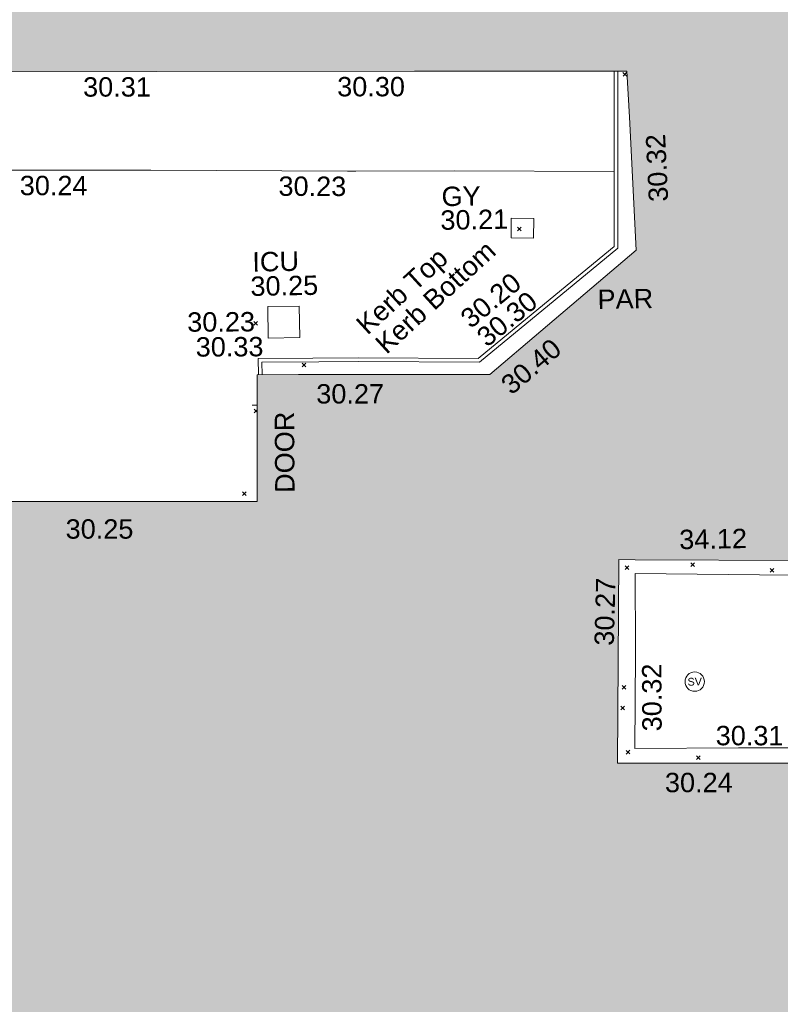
# Model space of a CAD drawing. Header units: millimetres. Extents: x -287732 to 520720, y -88450 to 287754.
# Tile 272 of 383: x 80720 to 95431, y 57184 to 76226. Entities that reach past the tile are written whole.
import ezdxf

# ---------------------------------------------------------------- set-up
doc = ezdxf.new("R2010")
doc.units = ezdxf.units.MM
doc.linetypes.add('IMPORT-UG_ELEC_STREET LIGHTING_QLB2 _2_', pattern=[2700, 1500, -300.0000000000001, 0, -250, 150, -300.0000000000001, 0, -200])
for name, color, linetype, lineweight, true_color in [('00_TOPO_LEVEL_FLOOR', 7, 'Continuous', 9, 0x666666), ('00_TOPO_SERV_STOP_VALVE', 7, 'Continuous', 9, 0x666666), ('00_UAV_BUILDING_OUTLINE', 5, 'Continuous', 9, 0x0000ff), ('00_UAV_EAVE', 7, 'Continuous', 9, 0x666666), ('00_UAV_INT_DOOR', 7, 'Continuous', 9, 0x7f4f3f), ('00_UAV_KERB_BOTTOM', 1, 'Continuous', 9, 0xff0000), ('00_UAV_KERB_TOP', 7, 'Continuous', 9, 0xa500a5), ('00_UAV_PARAPET', 7, 'Continuous', 9, 0x666666), ('00_UAV_SERV_GULLY', 7, 'Continuous', 9, 0x5252a5), ('00_UAV_SERV_IC', 5, 'Continuous', 9, 0x0000ff), ('12333-PUM-2D-U-0001-C01 - Rev2_REVIT IMPORT_dwg', 7, 'Continuous', 9, 0x767676), ('A_RHA_Line', 7, 'Continuous', 9, 0x00a600)]:
    doc.layers.add(name, color=color, linetype=linetype, lineweight=lineweight, true_color=true_color)
for name, color, linetype, lineweight in [('00_UAV_SURFACE', 7, 'Continuous', 9), ('A_RHA_Detail', 7, 'Continuous', 9), ('GEN-TEXT', 7, 'Continuous', 9)]:
    doc.layers.add(name, color=color, linetype=linetype, lineweight=lineweight)
doc.styles.add('Swis721 Lt BT', font='swissl.ttf', dxfattribs={"height": 399.9999999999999})
doc.styles.add('Swis721 Lt BT_2', font='swissl.ttf', dxfattribs={"height": 375})

# ---------------------------------------------------------------- blocks, each defined once
blk = doc.blocks.new('12333-PUM-2D-U-0001-C01 - Rev2_REVIT IMPORT_dwg_MSL_Sluice_Valve_SYM-2077246-Site Location Plan Proposed')
at = {"layer": '00_TOPO_SERV_STOP_VALVE', "color": 254, "true_color": 0xcccccc}
blk.add_circle((0, 0), 500.0000000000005, dxfattribs=at)
at = {"layer": '00_TOPO_SERV_STOP_VALVE', "insert": (0, 198.9876086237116), "char_height": 399.9999999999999, "width": 785.1100955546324, "attachment_point": 2, "line_spacing_factor": 1.005061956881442, "style": 'Swis721 Lt BT'}
blk.add_mtext('SV', dxfattribs=at)
blk = doc.blocks.new('12333-PUM-2D-U-0001-C01 - Rev2_REVIT IMPORT_dwg_MSL_FLlvl_SYM-V161-Site Location Plan Proposed')
at = {"layer": '00_TOPO_LEVEL_FLOOR', "color": 254, "true_color": 0xcccccc}
blk.add_line((-19.31940543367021, 1.732587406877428e-11), (-38.92611017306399, 1.732587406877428e-11), dxfattribs=at)
blk = doc.blocks.new('12333-PUM-2D-U-0001-C01 - Rev2_REVIT IMPORT_dwg_MGS62954_T2_Galway_ITM_3d_Rev1-2077680-Site Location Plan Proposed')
at = {"layer": '00_UAV_KERB_BOTTOM', "color": 254, "true_color": 0xcccccc, "flags": 128}
blk.add_lwpolyline([(533995476.55032, 725629034.4662548), (533995467.0985001, 725628420.4080001), (533995420.0985, 725625643.408), (533994160.3957372, 725624643.2917937), (533992751.0985, 725623524.408), (533990436.0985001, 725623572.4080001), (533989551.2418821, 725623583.2642702), (533988495.813154, 725623596.2132823), (533988494.5957178, 725623283.6368017)], dxfattribs=at)
at = {"layer": '00_UAV_KERB_TOP', "color": 254, "true_color": 0xcccccc, "flags": 128}
blk.add_lwpolyline([(533995546.5409505, 725629033.3188425), (533995537.0893838, 725628419.277049), (533995489.5287483, 725625609.1518428), (533994255.759015, 725624629.6246548), (533992774.8676551, 725623453.9001168), (533990434.9435522, 725623502.4169018), (533989666.4209373, 725623511.8458745), (533988565.5376934, 725623525.3525667), (533988564.591605, 725623282.4444767)], dxfattribs=at)
at = {"layer": '00_UAV_SERV_GULLY', "color": 254, "true_color": 0xcccccc, "flags": 128}
blk.add_lwpolyline([(533993873.0985, 725626208.4079999), (533993438.0985, 725626221.408), (533993426.7829912, 725625842.7736654), (533993861.7829911, 725625829.7736654)], close=True, dxfattribs=at)
at = {"layer": '00_UAV_SERV_IC', "color": 254, "true_color": 0xcccccc, "flags": 128}
blk.add_lwpolyline([(533988697.0985, 725624596.408), (533989308.0985001, 725624597.408), (533989309.0955908, 725623988.18554), (533988698.0955907, 725623987.1855403)], close=True, dxfattribs=at)
at = {"layer": '00_UAV_SURFACE', "color": 254, "true_color": 0xcccccc, "flags": 128}
blk.add_lwpolyline([(533995444.6558501, 725627094.3816426), (533992358.0985, 725627157.4080001), (533990445.6472287, 725627187.8522314), (533990285.0985, 725627190.408), (533986480.0985, 725627272.4080001), (533985446.7575678, 725627291.3614287), (533982391.0985, 725627347.408), (533980447.4008204, 725627365.6496675), (533978342.0985001, 725627385.4080001), (533975448.0279098, 725627440.4711232), (533970448.9509636, 725627535.5844872), (533968467.8385001, 725627573.2775), (533965449.9536631, 725627633.074599), (533963622.8385, 725627669.2775002), (533960451.5218602, 725627753.7495718), (533957800.5730925, 725627824.3609802)], dxfattribs=at)
blk.add_lwpolyline([(533995712.4125002, 725619313.8654999), (533998717.4125002, 725619224.8655001), (534000579.4125001, 725619151.8655), (534000577.3192558, 725619021.6499106), (534000526.4125001, 725615854.8655), (533998693.9285159, 725615888.055736), (533997655.4125, 725615906.8655), (533995645.4125001, 725615929.8655), (533995692.4125, 725617748.8655001), (533995694.0932326, 725617880.3828306)], close=True, dxfattribs=at)
for name, p, xscale, yscale, zscale in [('12333-PUM-2D-U-0001-C01 - Rev2_REVIT IMPORT_dwg_MSL_FLlvl_SYM-V161-Site Location Plan Proposed', (533988555.8385, 725622693.2775), 4.94, 4.94, 4.94), ('12333-PUM-2D-U-0001-C01 - Rev2_REVIT IMPORT_dwg_MSL_Sluice_Valve_SYM-2077246-Site Location Plan Proposed', (533996828.4125001, 725617200.8655), 0.375, 0.375, 0.375)]:
    blk.add_blockref(name, p, dxfattribs=dict(xscale=xscale, yscale=yscale, zscale=zscale))
at = {"layer": '00_UAV_BUILDING_OUTLINE', "color": 251, "true_color": 0x666666, "char_height": 375, "width": 1495.902363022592, "attachment_point": 1, "line_spacing_factor": 1.005061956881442, "style": 'Swis721 Lt BT_2'}
for s, insert, rotation in [('30.31', (533985204.0241011, 725629093.9627119), 359.0607887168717), ('30.30', (533990117.8197137, 725629013.4069403), 359.0607887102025), ('30.32', (533996103.7983183, 725626486.5132055), 91.7195346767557), ('30.40', (533993144.6647107, 725623082.4955122), 39.291041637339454), ('30.27', (533989610.2865138, 725623081.2473016), 359.02410561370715), ('30.25', (533984717.4031945, 725620552.3953981), 359.0241056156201), ('30.27', (533994900.1326258, 725617936.2509142), 87.47744981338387), ('30.24', (533996221.6889251, 725615447.8083528), 359.0241056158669)]:
    blk.add_mtext(s, dxfattribs=dict(at, insert=insert, rotation=rotation))
at = {"layer": '00_UAV_EAVE', "insert": (533996576.733161, 725620141.320006), "char_height": 375, "width": 1495.902363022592, "attachment_point": 1, "line_spacing_factor": 1.005061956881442, "style": 'Swis721 Lt BT_2'}
blk.add_mtext('34.12', dxfattribs=at)
at = {"layer": '00_UAV_INT_DOOR', "color": 251, "true_color": 0x666666, "insert": (533988778.8384928, 725620990.2607617), "char_height": 375, "width": 1790.333939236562, "attachment_point": 1, "rotation": 89.33325156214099, "line_spacing_factor": 1.005061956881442, "style": 'Swis721 Lt BT_2'}
blk.add_mtext('DOOR', dxfattribs=at)
at = {"layer": '00_UAV_KERB_BOTTOM', "color": 251, "true_color": 0x666666, "char_height": 375, "attachment_point": 1, "line_spacing_factor": 1.005061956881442, "style": 'Swis721 Lt BT_2'}
for s, insert, width, rotation in [('Kerb Bottom', (533990728.9310344, 725623901.3132697), 3414.456504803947, 41.47757006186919), ('30.20', (533992382.6458403, 725624383.0811025), 1495.902363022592, 38.44712611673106), ('30.23', (533987137.8450267, 725624512.9047035), 1495.902363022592, 359.297075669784)]:
    blk.add_mtext(s, dxfattribs=dict(at, insert=insert, width=width, rotation=rotation))
at = {"layer": '00_UAV_KERB_TOP', "color": 251, "true_color": 0x666666, "char_height": 375, "attachment_point": 1, "line_spacing_factor": 1.005061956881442, "style": 'Swis721 Lt BT_2'}
for s, insert, width, rotation in [('Kerb Top', (533990366.6241976, 725624280.2686864), 2493.170605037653, 41.47757006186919), ('30.30', (533992691.2092111, 725624017.0861146), 1495.902363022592, 38.44712611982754), ('30.33', (533987293.252492, 725624028.6636786), 1495.902363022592, 359.2970756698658)]:
    blk.add_mtext(s, dxfattribs=dict(at, insert=insert, width=width, rotation=rotation))
at = {"layer": '00_UAV_PARAPET', "insert": (533995077.5333008, 725624812.4077268), "char_height": 375, "width": 1168.228512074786, "attachment_point": 1, "line_spacing_factor": 1.005061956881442, "style": 'Swis721 Lt BT_2'}
blk.add_mtext('PAR', dxfattribs=at)
at = {"layer": '00_UAV_SERV_GULLY', "color": 251, "true_color": 0x666666, "char_height": 375, "attachment_point": 1, "line_spacing_factor": 1.005061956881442, "style": 'Swis721 Lt BT_2'}
for s, insert, width in [('GY', (533992095.7393306, 725626854.0972309), 821.5590755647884), ('30.21', (533992065.758233, 725626397.2610288), 1495.902363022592)]:
    blk.add_mtext(s, dxfattribs=dict(at, insert=insert, width=width))
at = {"layer": '00_UAV_SERV_IC', "color": 251, "true_color": 0x666666, "char_height": 375, "attachment_point": 1, "line_spacing_factor": 1.005061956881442, "style": 'Swis721 Lt BT_2'}
for s, insert, width in [('ICU', (533988414.9416755, 725625653.426683), 1021.012723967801), ('30.25', (533988370.113525, 725625183.0476822), 1495.902363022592)]:
    blk.add_mtext(s, dxfattribs=dict(at, insert=insert, width=width))
at = {"layer": '00_UAV_SURFACE', "color": 251, "true_color": 0x666666, "char_height": 375, "width": 1495.902363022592, "attachment_point": 1, "line_spacing_factor": 1.005061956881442, "style": 'Swis721 Lt BT_2'}
for s, insert, rotation in [('30.24', (533983946.794603, 725627209.9606444), 358.9492047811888), ('30.23', (533988950.3367756, 725627109.8069346), 358.81722562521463), ('30.32', (533995798.0205983, 725616256.5448997), 89.26782540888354), ('30.31', (533997219.2283494, 725616338.323467), 358.9623633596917)]:
    blk.add_mtext(s, dxfattribs=dict(at, insert=insert, rotation=rotation))
blk = doc.blocks.new('12333-PUM-2D-U-0001-C01 - Rev2_REVIT IMPORT_dwg-1620468-Site Location Plan Proposed')
at = {"layer": 'GEN-TEXT', "color": 253, "true_color": 0xaaaaaa}
for p, q in [((354566.9948138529, 13077.28848222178), (354637.7054919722, 13147.99916034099)), ((354637.7054919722, 13077.28848222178), (354566.9948138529, 13147.99916034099)), ((352474.9948137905, 10121.2884823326), (352545.7054919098, 10191.99916045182)), ((352545.7054919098, 10121.2884823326), (352474.9948137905, 10191.99916045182)), ((347341.9948138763, 8389.288482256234), (347412.7054919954, 8459.999160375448)), ((347412.7054919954, 8389.288482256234), (347341.9948138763, 8459.999160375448)), ((348265.9948138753, 7567.288482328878), (348336.7054919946, 7637.999160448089)), ((348336.7054919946, 7567.288482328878), (348265.9948138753, 7637.999160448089)), ((347378.4113331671, 6701.582641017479), (347317.994813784, 6761.999160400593)), ((347317.994813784, 6691.28848228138), (347379.2799241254, 6752.573592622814)), ((347066.994813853, 5099.288482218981), (347137.7054919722, 5169.999160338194)), ((347137.7054919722, 5099.288482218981), (347066.994813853, 5169.999160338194)), ((355714.9948137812, 3574.288482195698), (355785.7054919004, 3644.99916031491)), ((355785.7054919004, 3574.288482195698), (355714.9948137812, 3644.99916031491)), ((354443.9948138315, 3539.288482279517), (354514.7054919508, 3609.99916039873)), ((354514.7054919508, 3539.288482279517), (354443.9948138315, 3609.99916039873)), ((357245.9948138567, 3435.288482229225), (357316.7054919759, 3505.999160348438)), ((357316.7054919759, 3435.288482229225), (357245.9948138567, 3505.999160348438)), ((354344.9948137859, 1225.288482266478), (354415.7054919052, 1295.999160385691)), ((354415.7054919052, 1225.288482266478), (354344.9948137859, 1295.999160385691)), ((354308.9948138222, 826.2884822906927), (354379.7054919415, 896.999160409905)), ((354379.7054919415, 826.2884822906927), (354308.9948138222, 896.999160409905)), ((354399.9948138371, -29.71151773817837), (354470.7054919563, 40.99916038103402)), ((354470.7054919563, -29.71151773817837), (354399.9948138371, 40.99916038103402)), ((355759.9948138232, -159.711517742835), (355830.7054919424, -89.00083962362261)), ((355830.7054919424, -159.711517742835), (355759.9948138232, -89.00083962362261))]:
    blk.add_line(p, q, dxfattribs=at)
blk.add_blockref('12333-PUM-2D-U-0001-C01 - Rev2_REVIT IMPORT_dwg_MGS62954_T2_Galway_ITM_3d_Rev1-2077680-Site Location Plan Proposed', (-533641079.6498471, -725615854.3561786))

msp = doc.modelspace()

# ---------------------------------------------------------------- hatches: boundary and pattern name
at = {"layer": 'A_RHA_Detail', "true_color": 0xc0c0c0}
h = msp.add_hatch(color=9, dxfattribs=at)
h.paths.add_polyline_path([(-80880.60083809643, -68502.79057078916), (-80400.865924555, -68483.41509113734), (-80400.865924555, -62984.64684185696), (-24474.85765177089, -63009.32043784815), (-24456.14471271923, -50840.30023858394), (-36622.55041039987, -50831.65104353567), (-36622.55041039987, -44228.57792613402), (-50959.0526582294, -44218.38599194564), (-50959.0526582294, -42573.78171514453), (-54563.9325804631, -42571.21897729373), (-54565.69773352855, -45054.17447474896), (-92408.82109321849, -45027.27149621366), (-92411.78875845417, -49201.74309222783), (-100061.9988811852, -49201.74309222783), (-100052.2214449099, -64852.82557838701), (-86120.90825229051, -64852.82557838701), (-86092.1662649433, -62957.90041523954), (-84861.10047608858, -62957.90041523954), (-84854.79052929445, -68240.109737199), (-80870.60226892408, -68240.10973722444)])
h.paths.add_polyline_path([(-137238.9269902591, -68461.9384092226), (-132719.7426408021, -68433.0633692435), (-132847.0731201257, -62850.04282283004), (-130454.6837966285, -62916.63108078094), (-130498.2830220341, -61355.85393642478), (-117581.136331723, -61423.42893438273), (-117492.3908565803, -49183.91309190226), (-125136.5200282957, -49178.47881952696), (-125133.572703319, -45032.61887136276), (-163007.1824077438, -45005.6942194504), (-163007.1824076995, -44090.2963411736), (-163123.8521269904, -44090.21339942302), (-163122.6389897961, -42383.75184302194), (-166563.8543419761, -42383.75184298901), (-166565.034908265, -44044.39824208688), (-193158.4656786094, -44025.49275805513), (-193195.152889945, -62863.65652504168), (-137269.7106414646, -62916.63108078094), (-137254.3708868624, -65679.90523788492)])
h.paths.add_polyline_path([(120310.9497607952, -32334.28230164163), (120312.4652266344, -31610.73011961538), (133451.2244789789, -31638.24899384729), (133469.2230092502, -19717.98315780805), (121295.7536929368, -19692.48606430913), (121319.8434528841, -8190.941560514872), (112277.0825930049, -8172.001674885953), (112263.1770823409, -14811.1234547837), (78285.85310969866, -14739.95861438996), (78292.82277619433, -8167.077575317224), (75241.99098605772, -8160.673431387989), (69355.76844233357, -8152.931592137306), (69353.6659720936, -9156.74635762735), (68372.60878945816, -9154.691552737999), (68372.60878945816, -13705.52853215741), (69333.7233474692, -13707.54156770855), (69325.07112547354, -16249.53369228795), (66623.4489111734, -16249.53369228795), (66619.79243935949, -17995.29925530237), (65989.07757494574, -17995.2992552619), (65985.44262772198, -19730.78799483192), (57152.23993377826, -19712.28702421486), (57127.42535098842, -31559.89463417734), (70277.87165424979, -31587.43801817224), (70277.87165431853, -32271.7414715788), (78263.96947909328, -32285.12944888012), (78266.62661740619, -31019.79372153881), (112335.8856506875, -31091.15111860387), (112335.8856506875, -32317.57330553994), (119781.4233959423, -32333.17321913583)])
h.paths.add_polyline_path([(7503.717409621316, -1791.439263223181), (15482.43097392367, -674.0213231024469), (15484.0826588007, 148.1327206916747), (56188.28042539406, 205.5276654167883), (56155.84326007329, 14338.3166313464), (18016.62665935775, 14236.48149539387), (17967.9025208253, 34313.18372071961), (21727.10644863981, 34324.0692624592), (21708.90974962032, 40608.10218321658), (18009.66447159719, 40608.10218321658), (17995.54603706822, 45483.75063442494), (9770.084204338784, 45420.6329473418), (3966.213879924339, 45446.76585222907), (3984.771235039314, 14176.56786832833), (1023.062455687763, 14176.56786837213), (-276.5134647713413, 14190.52623461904), (-231.6790044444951, 5968.135265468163), (-226.4491536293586, 193.7444677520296), (553.0869992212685, 183.4716499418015), (7477.609307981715, 143.2867586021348), (7488.638446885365, -674.0213231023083)])
h.paths.add_polyline_path([(77755.59663317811, 53.47451145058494), (77729.51881611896, 1699.844979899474), (94464.47132486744, 1659.976083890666), (94606.37913471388, 17991.390236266), (88810.4190114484, 18015.03260816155), (88799.89418497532, 14436.74271609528), (69413.88950349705, 14457.8773889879), (69377.35724448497, 99.62816357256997), (75241.99098605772, 67.32134432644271)])
h.paths.add_polyline_path([(61252.12079701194, 46453.95617366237), (105774.7348988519, 46472.68783506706), (105768.2642198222, 61852.61234306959), (92285.13876309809, 61852.61234306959), (92308.59670399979, 65784.30757140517), (96107.4668000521, 65767.60445243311), (96059.68081117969, 75209.20847378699), (101084.8427276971, 75071.88872764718), (104988.0046543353, 74765.36560406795), (108403.6894220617, 74363.8408943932), (112009.2703903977, 73787.25420861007), (115645.3524815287, 73049.69667206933), (116890.8108051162, 72761.69136252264), (120208.9929833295, 71893.18353872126), (120865.241739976, 71703.68484519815), (124135.6329506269, 70669.67317906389), (127435.6253142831, 69480.50055823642), (127820.4368670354, 69394.93141813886), (128274.3081769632, 69331.69585753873), (128731.8791144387, 69306.66104516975), (129189.9401488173, 69320.00258290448), (129645.2782985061, 69371.62688826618), (130094.6997111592, 69461.17185603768), (130535.0520071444, 69588.00939074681), (130963.246434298, 69751.24981927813), (131376.2795165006, 69949.74812590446), (131771.2541232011, 70182.11198903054), (132162.5575600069, 70460.5404660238), (132496.0921583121, 70741.69081113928), (132820.871367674, 71064.98072578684), (133117.4593294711, 71414.31364272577), (133383.77568926, 71787.23923950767), (133616.5473239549, 72178.5372844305), (133817.1647262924, 72590.54524898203), (133982.6025969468, 73017.89547513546), (134111.7005086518, 73457.59040801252), (134203.5529320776, 73906.54590458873), (134257.5155883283, 74361.61286216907), (134272.5462649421, 74819.5993153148), (134250.5259875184, 75277.29281745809), (134189.6227572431, 75731.48297747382), (134090.9274700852, 76178.98397757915), (133955.1324028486, 76616.65691993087), (133783.1900598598, 77041.43184345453), (133576.3064937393, 77450.32925647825), (133335.932843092, 77840.48103920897), (133063.7551572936, 78209.15055532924), (132761.6825665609, 78553.75185442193), (132431.8338935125, 78871.8678050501), (132076.5227905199, 79161.26705197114), (131698.2415080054, 79419.91966861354), (131299.6434187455, 79646.01139197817), (131093.5942456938, 79746.34209763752), (132146.0467355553, 83110.22226145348), (122787.7632953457, 86282.54285518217), (121604.3555412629, 82800.3591886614), (117095.9864227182, 83870.84033785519), (116841.9598400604, 83526.35449572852), (116120.5435466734, 91221.93611972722), (110237.7341284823, 91274.27491021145), (110194.3680786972, 90435.39030214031), (104988.0046543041, 90486.49901390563), (104973.2761846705, 94309.82427956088), (103746.1314668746, 94309.8242795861), (103839.9937121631, 122852.1474271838), (96365.09202306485, 122931.9599470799), (96350.3400238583, 123952.4168585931), (104555.5505249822, 123902.1925226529), (104607.3234458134, 120248.5396156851), (125502.5015002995, 120134.1933400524), (125662.0200253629, 137657.3796882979), (114479.5865733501, 137699.2256881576), (114382.306264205, 129149.9458158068), (104644.159003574, 129187.9975073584), (104577.9931702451, 126217.3903144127), (101184.4926406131, 126159.1566967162), (101264.6166812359, 135959.2655565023), (89967.23178808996, 135988.8856164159), (89927.63362986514, 125823.6463181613), (93630.53562302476, 125840.7948842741), (93580.65688892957, 122931.9599470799), (88697.38835376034, 122904.7310126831), (88679.3898954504, 95739.09143775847), (86378.25848996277, 95739.09143775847), (86378.18187189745, 96178.1008337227), (83279.50743284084, 96200.92083327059), (83273.62493422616, 95735.74732133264), (70169.67509619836, 95733.22421950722), (70166.26842742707, 96272.07409347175), (66674.99731294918, 96257.14073655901), (66654.74538556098, 95755.71092136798), (65784.77231079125, 95755.71092136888), (65887.65094984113, 117470.630565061), (53473.3427162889, 117487.9046429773), (53434.44066309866, 98570.46349063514), (40649.41626916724, 98570.46349063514), (40610.16711559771, 94406.01479078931), (38853.82372868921, 94410.36303440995), (38848.65589191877, 89463.65332729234), (40612.46601912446, 89518.45976927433), (40665.38257362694, 86257.73741128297), (38372.19584460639, 86305.72309285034), (38369.79374539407, 76901.0507917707), (50937.9512507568, 76944.40198294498), (50922.88567286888, 74598.78180889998), (56484.9061132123, 74588.85093771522), (56484.9061132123, 75194.85181995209), (92465.4037153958, 75233.0258166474), (92645.92783662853, 71766.64845094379), (89810.55521366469, 69362.83965827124), (85313.16173974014, 69360.94750420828), (85313.16173974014, 66907.4050808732), (75210.14498263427, 66903.15451589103), (75210.14498263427, 63815.70944550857), (70819.40014309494, 63815.70999200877), (70819.21601505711, 64253.35708059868), (69456.83415683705, 64253.35708059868), (69455.7195737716, 66901.99623166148), (61303.32856759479, 66898.5668068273), (61304.56054988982, 63970.32021231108), (70500.41048208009, 63970.32021219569), (70500.4088543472, 61852.59006207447), (61245.6438848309, 61848.69637488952), (61252.03558504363, 46656.49344428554)])
h.paths.add_polyline_path([(-17153.16561239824, 48569.32684293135), (-17153.16561224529, 60770.38083685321), (-29362.88357759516, 60774.70428694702), (-29362.88357759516, 67399.20394580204), (-43507.24466814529, 67405.01911303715), (-43488.5313307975, 69093.07334175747), (-45766.41866231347, 69109.32868388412), (-45794.3462003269, 67405.01911303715), (-47272.11273194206, 67404.2124544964), (-47272.44887633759, 66454.91798908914), (-86004.56386332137, 66468.63299519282), (-86006.66970787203, 60521.58362721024), (-92662.87722510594, 60521.58362721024), (-92665.2138765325, 50184.35611932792), (-79752.0168396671, 50179.78309939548), (-79752.016597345, 48591.4932381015), (-17157.7163123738, 48569.32845417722)])
h.paths.add_polyline_path([(-201056.4185878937, 48628.75479108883), (-138377.9751621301, 48634.64535779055), (-138377.9751621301, 50133.28201003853), (-125467.710581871, 50134.49626164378), (-125468.6909603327, 60566.1903686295), (-132186.8595614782, 60565.86652591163), (-132187.4203588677, 66533.0197876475), (-170643.3098734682, 66805.61809689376), (-170643.3098732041, 67738.78475848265), (-200340.0100486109, 67488.93693764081), (-200348.7171487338, 60827.78025104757), (-201057.5650552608, 60827.71357558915), (-201056.6510294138, 51102.04313372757)])
h.paths.add_polyline_path([(-240051.5126725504, 54769.19491160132), (-239444.490259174, 54811.10754483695), (-239186.5396223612, 54841.92927608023), (-238764.8191577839, 54940.98166103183), (-238382.4735933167, 55122.46891388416), (-237990.3402229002, 55354.87497234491), (-237269.2031023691, 55936.21515020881), (-237032.4836384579, 56225.56611516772), (-236793.0039602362, 56569.31473944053), (-236554.5880578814, 57004.26389721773), (-236432.7219585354, 57267.46508908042), (-236300.081527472, 57753.26238983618), (-236250.7285154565, 58017.17885684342), (-236235.6490609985, 58516.21786804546), (-236233.2538429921, 58987.85640053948), (-236213.7029795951, 59823.48083769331), (-236363.8287855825, 59820.86038205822), (-236634.0279869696, 60698.06075827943), (-236391.9547756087, 61432.19726339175), (-236225.4740089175, 61435.10319600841), (-236201.6036569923, 62637.68779596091), (-232563.5271750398, 62639.28734435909), (-232563.5271750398, 63049.03842404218), (-232732.1945866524, 63049.15302218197), (-232860.1521277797, 63457.95890274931), (-232731.606808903, 63914.24862697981), (-232560.8209656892, 63914.24862697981), (-232515.1276847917, 70598.00033009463), (-240628.6947849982, 70598.85496273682), (-240629.7923196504, 72350.98321577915), (-246412.6011212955, 72347.36085933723), (-246412.6011212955, 70616.45923936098), (-254449.5805725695, 70618.60952619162), (-254454.637144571, 70754.06491720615), (-254469.7140363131, 73191.66276250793), (-263883.2532625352, 73267.83063688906), (-263902.4181505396, 68260.74348553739), (-263714.8217520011, 68259.82096572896), (-263552.9672900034, 67819.65434396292), (-263719.0883117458, 67392.2068408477), (-263913.6298699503, 67392.20684284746), (-263956.7001913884, 58633.76423459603), (-260181.1963171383, 58611.22607638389), (-260192.3146983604, 56354.25111579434), (-257184.684388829, 56339.46086021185), (-257213.4419957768, 57092.93866021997), (-257338.5163846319, 57093.27331223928), (-257471.0109294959, 57531.74572308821), (-257338.5163845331, 58062.22513696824), (-257203.4956297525, 58064.06881289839), (-257173.5751889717, 58598.54056692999), (-256478.2273617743, 58575.27357994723), (-256478.2273617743, 58788.51859473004), (-256013.0091299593, 58911.92701534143), (-255397.0786664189, 58780.99767617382), (-255397.0786664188, 58595.982422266), (-243809.885361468, 58585.92793201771), (-243805.3570672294, 58352.04527760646), (-243740.939469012, 57884.52572680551), (-243619.0830608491, 57421.84877545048), (-243424.3877545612, 56943.65915412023), (-243247.1437899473, 56608.24157713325), (-243003.0710579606, 56249.99021479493), (-242732.2093200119, 55932.75703082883), (-242371.7230178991, 55603.12658811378), (-242141.255125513, 55424.88676767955), (-241804.9643037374, 55216.88439822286), (-241529.4640827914, 55077.02869055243), (-241100.6275144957, 54917.18295003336), (-240836.2134980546, 54840.82833176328), (-240453.4486195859, 54788.60784130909), (-240218.9578693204, 54777.28227442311)])
h.paths.add_polyline_path([(40276.69022552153, 59895.36417752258), (40328.62676029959, 69196.9439153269), (36588.99968785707, 69217.8245910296), (36619.46637569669, 74674.25962428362), (32264.36460078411, 74687.02318924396), (32233.48293867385, 69156.26826306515), (11916.69390495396, 69269.70959686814), (11966.66200111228, 78218.75165974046), (29087.509017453, 78123.15526808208), (29143.44567205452, 88141.1370047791), (15719.348796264, 88216.09212953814), (15732.60379610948, 90589.9978889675), (4594.294101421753, 90652.19003489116), (4525.129359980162, 78265.12250449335), (10096.76365553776, 78234.01258731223), (10077.43887221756, 74773.03821910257), (4547.641142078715, 74803.91453678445), (4465.579974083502, 60107.1600234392), (19125.89094760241, 60025.30234268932), (19139.86249374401, 62527.53804644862), (31738.59196305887, 62457.19146404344), (31724.55430858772, 59943.11609815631), (38369.79364225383, 59906.01157293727)])
h.paths.add_polyline_path([(-246083.0241259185, 72334.29150213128), (-246083.0594797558, 72334.30275087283), (-246208.2905500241, 72334.29150213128)])
h.paths.add_polyline_path([(-114575.3004830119, 112178.0758695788), (-114575.3246435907, 112178.0758695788), (-114707.2752166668, 115801.5811617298)])
h.paths.add_polyline_path([(-154699.9178765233, 101760.4080976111), (-114382.050333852, 101776.0542914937), (-114382.050333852, 106926.9360164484), (-113755.641395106, 106927.1792101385), (-113757.5507412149, 111847.2721531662), (-114431.6837526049, 111847.2721531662), (-114431.8097758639, 112178.0758695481), (-114575.3004830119, 112178.0758695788), (-114578.9984943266, 121707.2390833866), (-123056.9849702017, 121707.2390833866), (-123068.8201032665, 156452.7036899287), (-119381.2340625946, 156454.1348067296), (-119381.2340625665, 160165.8597952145), (-115501.031452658, 160167.3662801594), (-115503.3750945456, 166206.5793118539), (-132411.7987151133, 166599.6604729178), (-132411.8243278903, 166665.6603411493), (-135275.0124468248, 166664.5490317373), (-135275.0124468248, 166628.1883101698), (-135911.3205076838, 166628.1944502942), (-135911.3479256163, 166352.1604668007), (-152521.1633846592, 166345.7146753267), (-152518.3680955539, 159142.6836790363), (-150699.3133726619, 159117.9265656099), (-150758.5477087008, 122560.691203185), (-151059.2005266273, 122560.691203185), (-151061.0981347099, 121302.4374932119), (-154138.3148337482, 121372.6012653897), (-154138.3148337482, 121865.1834517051), (-154704.3888425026, 121867.2611370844), (-154688.5451973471, 119352.3937021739), (-154745.5933227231, 119352.3715636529), (-154745.5763474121, 118722.1532660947), (-160794.1544526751, 118748.7442832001), (-160794.1544526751, 119410.5425977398), (-163852.1622693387, 119422.408321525), (-163855.0715294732, 118762.2003111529), (-167568.6765459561, 118778.5256058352), (-166634.6619849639, 124395.1277019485), (-166930.050559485, 124500.0918161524), (-167568.6765459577, 124707.6250903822), (-168028.2173235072, 124841.3808647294), (-168630.5006276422, 124991.3056740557), (-169238.2056069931, 125117.4693074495), (-169850.3952285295, 125219.6772876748), (-170466.1255403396, 125297.7720169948), (-171089.11025998, 125351.8553033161), (-171704.4065937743, 125381.1774255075), (-172325.0479971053, 125386.3595015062), (-172782.2248668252, 125374.5832362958), (-173401.7764235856, 125337.4554476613), (-174109.844898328, 125263.4341236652), (-174634.1213722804, 125190.4100126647), (-175245.0145766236, 125080.719099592), (-176047.1958093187, 124895.7675260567), (-176665.4852587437, 124724.7228134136), (-177045.3001228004, 124609.1129151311), (-177631.5127792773, 124405.2077276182), (-176665.4852586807, 118818.5158794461), (-177558.9402083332, 118822.4435768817), (-177662.2853368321, 125263.4341236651), (-176365.3912351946, 126542.9270807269), (-159462.2970490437, 126319.910391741), (-157057.7396790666, 128609.0850976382), (-157060.6673204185, 136153.1661957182), (-158638.8016610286, 137740.2441626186), (-159352.3735831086, 137740.2441626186), (-161634.4140634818, 140201.1078539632), (-168727.9404945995, 140256.8191146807), (-171035.0401161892, 137942.8847305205), (-174184.1459014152, 137942.8847305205), (-176460.1167434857, 140292.2858551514), (-177341.6856934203, 140292.2858551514), (-177341.7113613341, 140358.4281613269), (-183428.5803825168, 140356.0660244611), (-185921.6385985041, 137917.4639994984), (-185921.6385985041, 131757.3091155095), (-186906.8767412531, 131756.9267733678), (-187725.3914540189, 130809.9989183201), (-187724.058890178, 127376.1828148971), (-186481.0281350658, 126304.5577463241), (-186479.4846754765, 122327.2959175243), (-185176.2828158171, 121059.4673825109), (-180304.1129154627, 121059.4673824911), (-180304.1136492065, 118802.0484409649), (-193555.3706955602, 118802.0484409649), (-193555.368699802, 133117.8341649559), (-192593.6442938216, 133118.2073819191), (-192593.6442938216, 134200.8158367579), (-192224.6284783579, 134200.9592041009), (-192225.5653014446, 136615.0101267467), (-192595.0012460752, 136615.0101267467), (-192595.4357332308, 137734.4745165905), (-193589.2709668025, 137734.4746851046), (-193589.2685988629, 147474.570583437), (-193163.2062206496, 147492.8644732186), (-192765.7252967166, 147531.087133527), (-192359.9383250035, 147589.5931622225), (-192199.8207947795, 147616.5827294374), (-191882.7548926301, 147682.9245600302), (-191568.5380070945, 147761.6632019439), (-191257.654638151, 147852.677242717), (-190828.6072909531, 148002.2045655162), (-190647.7999969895, 148070.9514233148), (-190349.7690789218, 148197.8750094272), (-190056.9509284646, 148336.4013817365), (-189769.797051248, 148486.3169427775), (-189405.3590254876, 148698.0567944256), (-189132.906026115, 148873.2749095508), (-188867.542109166, 149059.0543929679), (-188609.6764469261, 149255.1087866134), (-188354.9814055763, 149465.3525772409), (-188079.6339208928, 149713.879248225), (-187884.9836199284, 149901.8220103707), (-187545.928247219, 150265.8040604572), (-187446.29984479, 150378.3960832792), (-187241.3270201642, 150629.2310214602), (-187046.3599558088, 150887.9197697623), (-186861.6992771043, 151154.0634500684), (-186546.1373636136, 151669.829875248), (-186524.4196769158, 151707.0632450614), (-163675.2898318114, 151669.829875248), (-163687.5843045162, 148134.07679455), (-157303.6541541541, 148136.492106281), (-157303.6541541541, 155759.91501608), (-157557.4317586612, 155765.0384228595), (-157555.9168973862, 166678.0466575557), (-187009.2021991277, 166699.7464767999), (-187013.0952111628, 162054.4009359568), (-188707.17754695, 162044.5925187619), (-188705.9961892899, 155021.5333641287), (-188737.9999316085, 154650.5326604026), (-188799.0133969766, 154283.1866125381), (-188857.2045401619, 154035.4341107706), (-188966.1106131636, 153679.3368924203), (-189102.6200311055, 153332.8820747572), (-189265.8911675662, 152998.2056672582), (-189454.9174011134, 152677.371060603), (-189645.2484685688, 152421.3220123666), (-189916.9563410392, 152104.2450531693), (-190212.7041973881, 151809.4634871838), (-190530.6686598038, 151538.7947471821), (-190868.8893671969, 151293.9075915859), (-191225.281078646, 151076.3118324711), (-191597.6465194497, 150887.3490191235), (-192092.8415776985, 150682.5621956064), (-192519.2468154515, 150561.8451365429), (-192903.8930791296, 150482.240889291), (-193187.215491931, 150440.8868273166), (-193594.1866364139, 150407.1257787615), (-193594.5952989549, 151459.9895227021), (-205369.2399268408, 151455.4201247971), (-205354.4523517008, 113350.0822379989), (-207187.1580384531, 113349.3710182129), (-207184.3024929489, 105991.0636522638), (-205312.8748221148, 105991.1901500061), (-205311.2362476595, 101769.6553082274), (-175488.6451201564, 101781.2285901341), (-175488.6451201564, 110889.6985621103), (-154703.4627663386, 110897.5679794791), (-154700.2792295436, 102691.5597281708)])
h.paths.add_polyline_path([(193735.9435693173, 113047.8274774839), (208865.0938716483, 114991.0266430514), (208976.1154123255, 114126.6471160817), (216447.8967332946, 115086.3281915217), (216038.7305308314, 118271.9702413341), (232648.5073383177, 120405.3421626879), (233425.993615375, 114352.0734369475), (240632.2017567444, 115277.6440988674), (239854.8412683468, 121329.9334727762), (256406.8682407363, 123455.8879629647), (257091.7572256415, 118089.1198988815), (264572.2871227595, 119040.8180953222), (261877.8350555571, 138524.7609215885), (259178.7147038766, 138221.6086035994), (259197.3483655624, 137439.0084132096), (254686.1480587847, 136897.0007612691), (255412.6810205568, 131314.8303176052), (240852.7447969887, 129522.4514056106), (239771.0426543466, 137918.8519126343), (240649.5822431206, 138010.1984551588), (240062.3063116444, 142776.6750342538), (239165.7694642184, 142685.0143484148), (237630.9646614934, 151018.3171732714), (266172.8791088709, 154560.7889781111), (271297.1876944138, 142612.4006970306), (276531.7397502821, 144861.098714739), (274941.5029779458, 148527.9037281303), (302074.5307653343, 160134.9084326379), (300215.9323773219, 164320.1841173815), (301528.1613272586, 164907.0997989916), (300405.1237791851, 167477.8916353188), (299016.6944531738, 166945.7181824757), (295626.7488506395, 174518.754428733), (294333.0289184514, 177537.1551681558), (287288.8475947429, 174518.754428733), (289427.6893504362, 169661.0163463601), (272956.7816584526, 162557.1203578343), (271943.2187787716, 164897.4305293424), (267016.3118217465, 162764.0369715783), (268502.3094164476, 159357.0430143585), (265200.4029574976, 157946.4096681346), (226856.416695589, 153146.7821792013), (227510.3041274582, 148852.0205334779), (228280.9873165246, 141179.0007483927), (227302.3544112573, 141050.281300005), (227895.3788235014, 136433.1758633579), (228748.5501749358, 136523.8855003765), (229602.3077302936, 128023.7667641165), (217691.2359889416, 126493.8999679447), (217642.3600127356, 126874.433267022), (215138.5007311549, 126552.8357430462), (215194.9980427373, 126112.965074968), (215015.6132226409, 126089.924757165), (214840.9672575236, 127449.66446064), (192258.7012018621, 124549.1816390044), (193486.3576426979, 114991.0266430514)])
h.paths.add_polyline_path([(-78076.24187439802, 117605.5188722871), (-78076.23951902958, 117610.0871211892), (-78070.318122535, 129485.7330792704), (-74723.15926543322, 129478.385255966), (-74723.15926543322, 125435.7860624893), (-48015.64546086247, 125380.0246061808), (-47996.55031653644, 135872.5822179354), (-61198.15919578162, 135901.5630078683), (-74714.72264144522, 135923.5088764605), (-74723.6287602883, 131865.2975510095), (-78070.318122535, 131872.642169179), (-78062.97909487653, 149549.7689430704), (-58292.26570492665, 149541.5607197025), (-58292.26570491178, 148946.2407608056), (-37707.70924046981, 148937.6946533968), (-37703.30827430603, 159740.0672041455), (-44148.26955755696, 159742.7429641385), (-44148.26955755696, 162961.3319174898), (-49829.95437583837, 162961.3319174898), (-49830.92144130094, 160632.0129326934), (-78494.09026625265, 160643.9130440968), (-78494.09026625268, 161615.1537738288), (-78739.225852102, 161615.2555472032), (-78691.7919454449, 168187.9195488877), (-90844.57645036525, 168126.8149079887), (-90962.52567694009, 152686.7636277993), (-89064.97866809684, 152685.9758215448), (-89079.54115380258, 117610.0871211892), (-78374.80218507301, 117605.6428258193)])
h.paths.add_polyline_path([(69254.82576126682, 129235.9722870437), (69259.97086178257, 136167.789247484), (86068.0992678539, 136131.0235193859), (86008.66431381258, 164703.3084147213), (58789.63167882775, 164723.511581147), (58789.63167882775, 170119.2062865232), (54460.1632489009, 170122.4198087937), (54457.21717773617, 166153.279245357), (47042.2151650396, 166158.7829869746), (47041.10931533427, 164668.9097040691), (39173.27935198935, 164674.7495545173), (39172.83712618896, 164078.9539098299), (17014.87910992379, 164095.4005254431), (17002.38841206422, 147267.1142245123), (12659.63471563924, 147267.1142245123), (12653.60087534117, 139137.9291796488), (17031.41608901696, 139134.6797717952), (17024.5879174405, 129935.3194463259), (39191.34773726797, 129918.8662983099), (39191.34773726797, 129258.2867272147), (69014.0340609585, 129236.1510132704)])
h.paths.add_polyline_path([(39265.62356917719, 139467.8223435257), (33050.91021530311, 139484.1586867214), (33087.56357182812, 153427.9220784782), (39277.60130889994, 153411.6505991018), (39277.60130890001, 152830.3127277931), (43058.29603858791, 152820.3745823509), (43024.83899408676, 140092.5601633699), (39267.2657899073, 140092.5601633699)])
h.paths.add_polyline_path([(1979.548949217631, 189123.2414339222), (18699.10403225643, 189180.0465563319), (18678.46874730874, 195253.6675675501), (24349.02704561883, 195272.9334348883), (24334.96888372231, 199550.7690688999), (28829.78348974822, 199566.0403168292), (28798.3577216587, 208815.6446464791), (24334.949615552, 208806.151404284), (24333.90624841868, 209113.2475694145), (16811.59093053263, 209087.6903002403), (16806.58456499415, 208843.5909093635), (6772.293057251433, 208809.4991440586), (6797.166076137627, 201488.5780549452), (-8471.058649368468, 201436.7038490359), (-8471.058649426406, 200429.0172028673), (-11856.09020770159, 200417.5164702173), (-11823.72827009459, 190892.3684138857), (-7614.729360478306, 190906.6685966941), (-7614.729360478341, 190170.8290169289), (-4608.619189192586, 190169.2993656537), (-4608.238782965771, 190916.8832264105), (1973.379031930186, 190939.2444180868), (1977.122761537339, 189837.3456693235)])
h.paths.add_polyline_path([(-20506.22133143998, 190640.0286460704), (-20122.28942212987, 206347.1214480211), (-41550.34215551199, 207015.2557957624), (-41462.26177903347, 210449.6195896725), (-31391.41053372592, 210152.0276719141), (-31078.64493155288, 223862.5743669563), (-44305.08575743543, 224230.7972280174), (-44490.79956591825, 211865.5542346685), (-47510.12209648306, 211942.9901385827), (-47722.57925071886, 203659.0205614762), (-47076.06680548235, 203635.3001465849), (-47175.4684425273, 199531.9403872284), (-46801.21126120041, 199520.4703269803), (-46873.68175963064, 195478.5899481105), (-44600.40472248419, 195425.2559779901), (-44685.88459507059, 192243.2795180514), (-38073.99929115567, 192135.6564362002), (-38104.39995468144, 191126.972250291), (-21537.79264466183, 190668.5723412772)])
h.paths.add_polyline_path([(16801.02360973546, 195961.500137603), (9656.615133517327, 196015.1086063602), (9643.838150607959, 199513.9922857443), (11631.77992468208, 199485.8321209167), (11631.7920940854, 203322.2460456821), (16806.58456511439, 203391.4855728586), (16801.0407710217, 195984.4293109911)])
h.paths.add_polyline_path([(122084.9264926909, 200536.2570557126), (122088.1805162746, 206386.1947929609), (125211.1061638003, 206386.1947929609), (125211.1162733, 206645.8932837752), (126202.7098976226, 206645.8932838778), (126203.0204769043, 207041.0477229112), (130401.4034741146, 206979.0758390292), (130444.2691124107, 209883.280297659), (126202.8383603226, 209945.8832030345), (126203.0204769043, 214624.1281189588), (127364.791950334, 214624.1281190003), (127365.2106673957, 225380.2058567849), (126159.8599207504, 225380.2527798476), (126207.4133336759, 241475.3410923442), (119482.5411291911, 241495.8747898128), (119479.2041949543, 246182.0096278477), (109943.9121324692, 246175.2196735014), (109953.2702601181, 233033.381429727), (115000.5285021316, 233033.3814296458), (114999.579292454, 208653.4991933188), (112026.3032630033, 208653.4991933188), (112024.3519988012, 200538.6761891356), (122024.6079402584, 200536.2715596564)])
h.paths.add_polyline_path([(30087.05071580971, 200986.75440713), (38030.67179071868, 201028.6865660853), (38030.67179071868, 202922.9731660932), (38109.89531492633, 202923.3913649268), (38067.25569096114, 208827.6066631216), (38013.35839378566, 208827.6672237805), (38012.38630971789, 209012.5383931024), (30044.90685988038, 208970.480297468), (30076.83023715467, 202922.9203834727)])
h.paths.add_polyline_path([(195986.2599417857, 205661.5722736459), (202896.8751332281, 206052.0074670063), (202676.8862551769, 209945.7611691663), (195766.2710618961, 209555.3259759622)])
h.paths.add_polyline_path([(-91652.40581580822, 206392.6172135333), (-79454.24421187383, 206432.5105635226), (-79629.29258199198, 238245.6998510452), (-68904.21147484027, 238215.095164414), (-68918.55832832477, 246312.9061543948), (-68918.56040493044, 246314.0782553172), (-68756.515268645, 246312.9061543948), (-68755.20581930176, 246638.9786699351), (-79620.07671794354, 246651.3624133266), (-79606.5628449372, 247343.5411849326), (-82154.50636787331, 247318.0695596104), (-82154.50636787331, 247488.1275895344), (-91640.64698348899, 247472.5371040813), (-91638.72040628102, 246846.4753752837), (-131470.3702759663, 246641.42150215), (-131470.3702759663, 250159.5419305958), (-142857.1087886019, 250176.7939677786), (-142864.0554935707, 246220.0701029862), (-165118.8027587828, 246272.3986783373), (-165040.0492656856, 253907.936045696), (-178677.4727934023, 253929.5079730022), (-178699.5521575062, 238176.7234097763), (-138599.3373496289, 238209.4781454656), (-138548.4479938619, 206627.5237025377), (-126646.6702863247, 206572.2299428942), (-126666.6805510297, 234825.8818836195), (-124962.7180531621, 234825.9534805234), (-124969.0241559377, 234688.4891474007), (-91595.61129713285, 234664.3133306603), (-91650.87307429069, 207155.5994723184)])
h.paths.add_polyline_path([(142123.7078574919, 209113.5383730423), (152768.4446292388, 209127.3137314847), (152745.2992288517, 227012.63380935), (142100.5623961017, 226998.8584508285), (142121.8067345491, 210582.5602643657)])
h.paths.add_polyline_path([(168998.8561129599, 209274.9592350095), (169026.8416078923, 226860.3446540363), (161686.6780314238, 226876.6646907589), (161647.6783165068, 209291.3037608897), (168846.6177107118, 209275.2977201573)])
h.paths.add_polyline_path([(49761.46820719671, 218476.5678095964), (49794.00484360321, 223316.1680811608), (41274.07755982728, 223363.4010619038), (41273.58999769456, 223290.8795634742), (32187.30576796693, 223351.9666549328), (32202.10532419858, 225553.2987454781), (20081.83724695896, 225634.7833114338), (20035.26675877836, 218707.7438801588), (31566.33951793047, 218630.2204881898), (31566.12891731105, 218598.8950898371), (49750.1971391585, 218476.6435849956)])
h.paths.add_polyline_path([(162361.9830851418, 234154.05208666), (162366.6425722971, 241589.9129272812), (135261.102696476, 241630.986197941), (135249.088870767, 234197.8735112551), (160249.0277027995, 234157.4671671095)])
h.paths.add_polyline_path([(176458.8604389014, 246709.5724700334), (176516.2484477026, 252173.1529804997), (168884.2833866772, 252253.3171281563), (168934.86529241, 257068.9279575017), (164355.0504715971, 257117.0331241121), (164296.1746742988, 251511.808811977), (164416.8965511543, 251510.5407811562), (164367.8024342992, 246836.573754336), (171460.1142273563, 246762.0779818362)])

# ---------------------------------------------------------------- linework, layer by layer
at = {"layer": 'A_RHA_Line', "color": 7}
for p, q in [((78358.3914945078, 75218.05879091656), (83358.38427135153, 75223.36360102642)), ((83358.38427135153, 75223.36360102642), (88358.37704816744, 75228.66841101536)), ((88358.37704816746, 75228.66841101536), (92465.40371539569, 75233.0258166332)), ((92465.40371539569, 75233.0258166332), (92511.82457796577, 74341.66445179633)), ((92511.82457796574, 74341.66445179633), (92645.92783670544, 71766.64845104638)), ((92645.92783670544, 71766.64845104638), (90799.76307981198, 70201.4830686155)), ((90799.76307981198, 70201.4830686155), (89810.5552137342, 69362.83965827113)), ((86109.63113568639, 69361.28259678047), (85313.16173973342, 69360.94750424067)), ((85313.16173973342, 69360.94750424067), (85314.1939997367, 66907.40551519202)), ((89810.55521373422, 69362.83965827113), (86109.63113568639, 69361.28259678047)), ((83564.69065626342, 66906.66946010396), (78564.71616628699, 66904.5658591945)), ((85314.1939997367, 66907.40551519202), (83564.69065626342, 66906.66946010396)), ((92285.10491807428, 61846.93967606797), (92308.59670405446, 65784.30757140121)), ((92308.59670405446, 65784.30757140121), (92623.11687064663, 65782.92466844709)), ((92623.11687064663, 65782.92466844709), (96107.46680005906, 65767.6044522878)), ((93033.02249827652, 61847.25434171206), (92285.10491807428, 61846.93967606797)), ((98033.01626527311, 61849.35795129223), (93033.02249827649, 61847.25434171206))]:
    msp.add_line(p, q, dxfattribs=at)

# ---------------------------------------------------------------- block references
at = {"layer": '12333-PUM-2D-U-0001-C01 - Rev2_REVIT IMPORT_dwg', "color": 254, "linetype": 'IMPORT-UG_ELEC_STREET LIGHTING_QLB2 _2_', "true_color": 0xffd4d4, "rotation": 0.9999999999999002}
msp.add_blockref('12333-PUM-2D-U-0001-C01 - Rev2_REVIT IMPORT_dwg-1620468-Site Location Plan Proposed', (-261895.0770586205, 55869.5817132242), dxfattribs=at)

doc.saveas('drawing.dxf')
